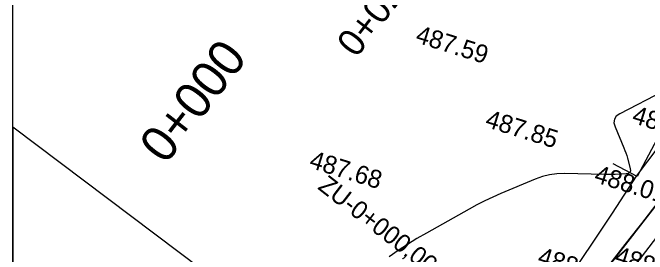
# Model space of a CAD drawing. Extents: x -636600 to -628587, y -1090963 to -1085869.
# Drawn here: x -629847.3 to -629776.8, y -1087589.9 to -1087563.1 of the extents above; entities that cross this region are included whole.
import ezdxf

# ---------------------------------------------------------------- set-up
doc = ezdxf.new("R2010")
doc.units = 0
for name, color, linetype in [('01_OBVOD PÚ', 7, 'Continuous'), ('01_PARCELY_NÁVRH_PC', 7, 'Continuous'), ('08_LEGENDA_HV', 7, 'Continuous'), ('23', 7, 'Continuous'), ('40', 7, 'Continuous'), ('Ex_Minor Contours', 7, 'Continuous'), ('HEKTOMETRY100', 7, 'Continuous'), ('HEKTOMETRY20', 7, 'Continuous'), ('HL_BODY', 7, 'Continuous'), ('koty_vše', 7, 'Continuous'), ('situace_osa', 7, 'Continuous'), ('situace_těleso', 7, 'Continuous'), ('situace_vozovka', 7, 'Continuous')]:
    doc.layers.add(name, color=color, linetype=linetype)

msp = doc.modelspace()

# ---------------------------------------------------------------- linework, layer by layer
at = {"layer": '01_OBVOD PÚ'}
msp.add_lwpolyline([(-629847.269, -1087513.792), (-629840.167, -1087511.065), (-629811.439, -1087510.894), (-629805.845, -1087503.988), (-629744.784, -1087545.83), (-629753.094, -1087552.945), (-629765.261, -1087564.325), (-629778.06, -1087581.248), (-629780.731, -1087585.369), (-629786.226, -1087593.605), (-629790.611, -1087600.061), (-629793.283, -1087603.784), (-629805.589, -1087617.352), (-629810.728, -1087622.567), (-629814.639, -1087625.63), (-629824.039, -1087632.981), (-629827.614, -1087635.772), (-629827.248, -1087642.148)], dxfattribs=at)
at = {"layer": '01_PARCELY_NÁVRH_PC'}
msp.add_lwpolyline([(-629503.588, -1087405.647), (-629527.195, -1087405.323), (-629540.034, -1087405.911), (-629557.485, -1087408.212), (-629577.08, -1087415.468), (-629592.75, -1087426.592), (-629632.443, -1087464.877), (-629659.127, -1087486.776), (-629710.456, -1087526.56), (-629738.155, -1087544.999), (-629744.784, -1087545.83), (-629753.094, -1087552.945), (-629765.261, -1087564.325), (-629778.06, -1087581.248), (-629780.731, -1087585.369), (-629786.226, -1087593.605), (-629790.611, -1087600.061), (-629793.283, -1087603.784), (-629805.589, -1087617.352), (-629810.728, -1087622.567), (-629814.639, -1087625.63), (-629824.039, -1087632.981), (-629827.614, -1087635.772), (-629827.248, -1087642.148)], dxfattribs=at)
at = {"layer": '08_LEGENDA_HV'}
for p, q in [((-629847.269, -1087642.148), (-629847.269, -1087345.148)), ((-629847.269, -1087575.823), (-629847.269, -1087624.197)), ((-629824.044, -1087593.255), (-629847.269, -1087575.823))]:
    msp.add_line(p, q, dxfattribs=at)
at = {"layer": '23'}
for p, q in [((-629774.379, -1087574.53), (-629777.961, -1087581.3)), ((-629777.961, -1087581.3), (-629780.613, -1087579.897))]:
    msp.add_line(p, q, dxfattribs=at)
at = {"layer": '40'}
msp.add_line((-629788.454, -1087600.735), (-629770.717, -1087577.832), dxfattribs=at)
at = {"layer": 'Ex_Minor Contours'}
msp.add_lwpolyline([(-629775.052, -1087571.83), (-629779.893, -1087574.336), (-629780.274, -1087574.607), (-629780.487, -1087574.938), (-629780.534, -1087575.329), (-629780.414, -1087575.781), (-629779.421, -1087578.124), (-629779.31, -1087578.4), (-629779.21, -1087578.679), (-629779.119, -1087578.961), (-629779.038, -1087579.246), (-629778.736, -1087580.396), (-629778.706, -1087580.649), (-629778.771, -1087580.833), (-629778.928, -1087580.949), (-629779.178, -1087580.996), (-629780.392, -1087581.047), (-629780.694, -1087581.057), (-629780.995, -1087581.063), (-629781.297, -1087581.063), (-629781.598, -1087581.058), (-629786.035, -1087580.954), (-629786.867, -1087580.977), (-629787.682, -1087581.087), (-629788.481, -1087581.284), (-629789.263, -1087581.568), (-629793.098, -1087583.187), (-629793.989, -1087583.578), (-629794.869, -1087583.994), (-629795.736, -1087584.433), (-629796.592, -1087584.897), (-629801.336, -1087587.557), (-629802.402, -1087588.172), (-629803.451, -1087588.813), (-629804.484, -1087589.481), (-629805.5, -1087590.175)], dxfattribs=at)
at = {"layer": 'situace_osa'}
msp.add_lwpolyline([(-629786.671, -1087602.106), (-629783.611, -1087598.152), (-629780.55, -1087594.198), (-629777.49, -1087590.244), (-629774.43, -1087586.29)], dxfattribs=at)
at = {"layer": 'situace_těleso'}
msp.add_lwpolyline([(-629776.23, -1087584.897), (-629779.31, -1087588.836), (-629782.39, -1087592.775), (-629785.47, -1087596.714), (-629788.537, -1087600.662), (-629788.45, -1087600.729), (-629786.671, -1087602.106), (-629784.892, -1087603.483), (-629784.825, -1087603.535), (-629781.74, -1087599.601), (-629778.664, -1087595.658), (-629775.589, -1087591.715)], dxfattribs=at)
at = {"layer": 'situace_vozovka'}
msp.add_lwpolyline([(-629788.45, -1087600.729), (-629785.39, -1087596.775), (-629782.33, -1087592.821), (-629779.269, -1087588.867), (-629776.209, -1087584.913), (-629773.149, -1087580.959), (-629770.088, -1087577.005), (-629767.028, -1087573.051), (-629766.987, -1087572.998), (-629763.968, -1087569.097), (-629763.764, -1087568.834), (-629763.326, -1087568.269), (-629762.887, -1087567.702), (-629762.445, -1087567.134), (-629762.001, -1087566.567), (-629761.553, -1087565.999), (-629761.102, -1087565.431), (-629760.86, -1087565.128), (-629760.647, -1087564.865), (-629760.188, -1087564.299), (-629759.723, -1087563.736), (-629759.253, -1087563.174), (-629758.777, -1087562.615)], dxfattribs=at)

# ---------------------------------------------------------------- texts
at = {"layer": 'HEKTOMETRY100'}
for p in [(-629830.308, -1087580.064), (-629830.307, -1087580.062)]:
    msp.add_text('0+000', height=4, rotation=52.26065, dxfattribs=at).set_placement(p)
at = {"layer": 'HEKTOMETRY20'}
msp.add_text('0+020', height=3, rotation=52.26065, dxfattribs=at).set_placement((-629809.133, -1087568.227))
at = {"layer": 'HL_BODY'}
msp.add_text('ZU-0+000,003', height=2, rotation=322.26065, dxfattribs=at).set_placement((-629813.511, -1087582.601))
at = {"layer": 'koty_vše'}
for s, p in [('487.59', (-629802.67, -1087566.383)), ('487.85', (-629794.932, -1087575.746)), ('488.11', (-629778.643, -1087575.293)), ('487.68', (-629814.464, -1087580.268)), ('488.01', (-629782.849, -1087581.868)), ('488.26', (-629789.133, -1087590.968)), ('488.25', (-629780.581, -1087590.875))]:
    msp.add_text(s, height=2, rotation=342.65032, dxfattribs=at).set_placement(p)

doc.saveas('drawing.dxf')
